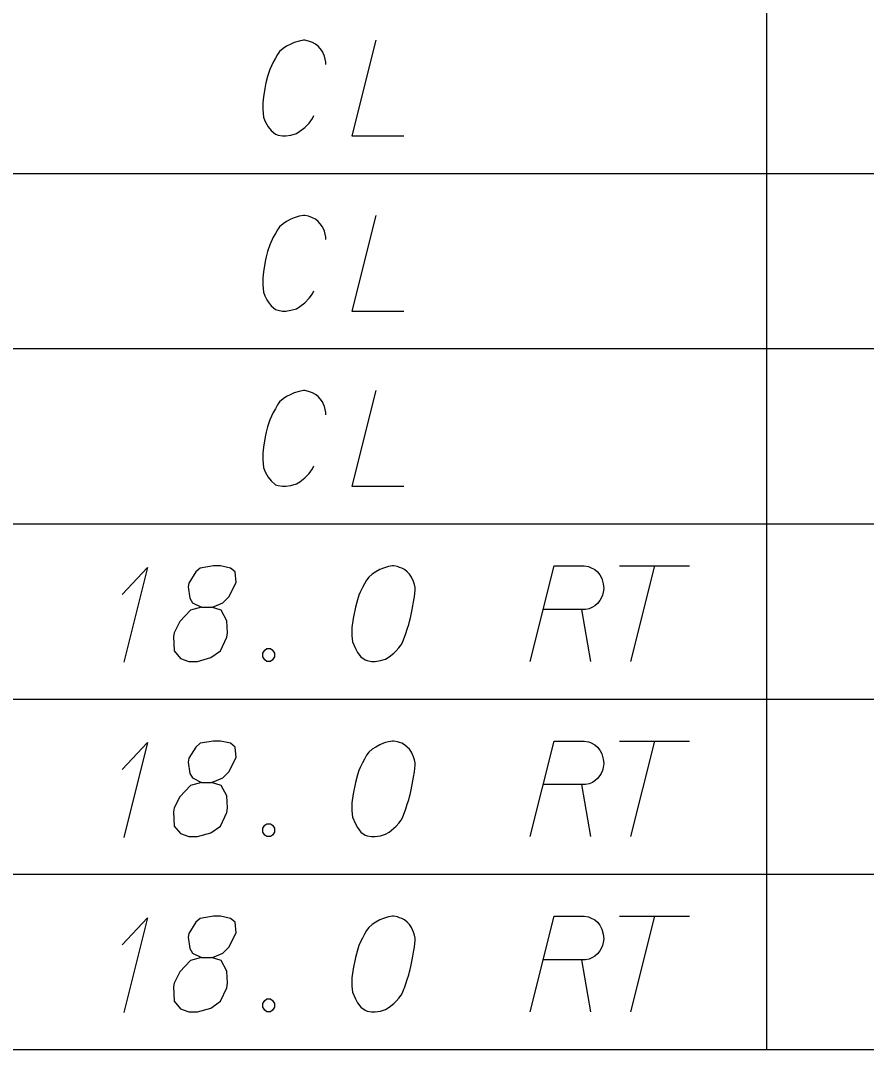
# Model space of a CAD drawing. Extents: x 2074207 to 2076812, y 516372 to 523312.
# Drawn here: x 2076303.1 to 2076345.6, y 519496.2 to 519547.9 of the extents above; entities that cross this region are included whole.
import ezdxf

# ---------------------------------------------------------------- set-up
doc = ezdxf.new("R2010")
doc.units = 0
for name, color, linetype in [('Prop DirtTable_ Soil Test Results - Outline (Major)', 7, 'Continuous'), ('Prop DirtTable_ Soil Test Results - Outline (Minor)', 7, 'Continuous'), ('Prop DirtTable_ Soil Test Results - Tx (Sample Data)', 7, 'Continuous')]:
    doc.layers.add(name, color=color, linetype=linetype)

msp = doc.modelspace()

# ---------------------------------------------------------------- linework, layer by layer
at = {"layer": 'Prop DirtTable_ Soil Test Results - Outline (Major)'}
msp.add_line((2076260.609, 519496.2), (2076811.903, 519496.2), dxfattribs=at)
at = {"layer": 'Prop DirtTable_ Soil Test Results - Outline (Minor)'}
for p, q in [((2076340.594, 519549), (2076340.594, 519540.2)), ((2076260.609, 519540.2), (2076811.903, 519540.2)), ((2076260.609, 519540.2), (2076811.903, 519540.2)), ((2076340.594, 519540.2), (2076340.594, 519531.4)), ((2076260.609, 519531.4), (2076811.903, 519531.4)), ((2076260.609, 519531.4), (2076811.903, 519531.4)), ((2076340.594, 519531.4), (2076340.594, 519522.6)), ((2076260.609, 519522.6), (2076811.903, 519522.6)), ((2076260.609, 519522.6), (2076811.903, 519522.6)), ((2076340.594, 519522.6), (2076340.594, 519513.8)), ((2076260.609, 519513.8), (2076811.903, 519513.8)), ((2076260.609, 519513.8), (2076811.903, 519513.8)), ((2076340.594, 519513.8), (2076340.594, 519505)), ((2076260.609, 519505), (2076811.903, 519505)), ((2076260.609, 519505), (2076811.903, 519505)), ((2076340.594, 519505), (2076340.594, 519496.2)), ((2076260.609, 519496.2), (2076811.903, 519496.2))]:
    msp.add_line(p, q, dxfattribs=at)
at = {"layer": 'Prop DirtTable_ Soil Test Results - Tx (Sample Data)'}
for points in [[(2076318.45, 519545.681), (2076318.45, 519545.795), (2076318.415, 519545.946), (2076318.38, 519546.097), (2076318.309, 519546.248), (2076318.274, 519546.324), (2076318.168, 519546.475), (2076318.062, 519546.589), (2076317.921, 519546.702), (2076317.78, 519546.778), (2076317.569, 519546.853), (2076317.392, 519546.891), (2076317.322, 519546.891), (2076317.11, 519546.853), (2076316.863, 519546.778), (2076316.687, 519546.702), (2076316.475, 519546.589), (2076316.299, 519546.475), (2076316.122, 519546.324), (2076316.016, 519546.173), (2076315.911, 519545.984), (2076315.805, 519545.795), (2076315.628, 519545.417), (2076315.523, 519545.077), (2076315.452, 519544.812), (2076315.417, 519544.661), (2076315.381, 519544.472), (2076315.311, 519544.056), (2076315.276, 519543.754), (2076315.276, 519543.414), (2076315.311, 519543.036), (2076315.381, 519542.847), (2076315.487, 519542.658), (2076315.558, 519542.544), (2076315.699, 519542.355), (2076315.911, 519542.167), (2076316.052, 519542.129), (2076316.263, 519542.091), (2076316.404, 519542.091), (2076316.44, 519542.091), (2076316.687, 519542.129), (2076316.969, 519542.204), (2076317.145, 519542.318), (2076317.392, 519542.507), (2076317.604, 519542.733), (2076317.78, 519542.96), (2076317.851, 519543.111)], [(2076320.955, 519546.891), (2076319.756, 519542.091), (2076322.366, 519542.091)], [(2076318.45, 519536.881), (2076318.45, 519536.995), (2076318.415, 519537.146), (2076318.38, 519537.297), (2076318.309, 519537.448), (2076318.274, 519537.524), (2076318.168, 519537.675), (2076318.062, 519537.789), (2076317.921, 519537.902), (2076317.78, 519537.978), (2076317.569, 519538.053), (2076317.392, 519538.091), (2076317.322, 519538.091), (2076317.11, 519538.053), (2076316.863, 519537.978), (2076316.687, 519537.902), (2076316.475, 519537.789), (2076316.299, 519537.675), (2076316.122, 519537.524), (2076316.016, 519537.373), (2076315.911, 519537.184), (2076315.805, 519536.995), (2076315.628, 519536.617), (2076315.523, 519536.277), (2076315.452, 519536.012), (2076315.417, 519535.861), (2076315.381, 519535.672), (2076315.311, 519535.256), (2076315.276, 519534.954), (2076315.276, 519534.614), (2076315.311, 519534.236), (2076315.381, 519534.047), (2076315.487, 519533.858), (2076315.558, 519533.744), (2076315.699, 519533.555), (2076315.911, 519533.367), (2076316.052, 519533.329), (2076316.263, 519533.291), (2076316.404, 519533.291), (2076316.44, 519533.291), (2076316.687, 519533.329), (2076316.969, 519533.404), (2076317.145, 519533.518), (2076317.392, 519533.707), (2076317.604, 519533.933), (2076317.78, 519534.16), (2076317.851, 519534.311)], [(2076320.955, 519538.091), (2076319.756, 519533.291), (2076322.366, 519533.291)], [(2076318.45, 519528.081), (2076318.45, 519528.195), (2076318.415, 519528.346), (2076318.38, 519528.497), (2076318.309, 519528.648), (2076318.274, 519528.724), (2076318.168, 519528.875), (2076318.062, 519528.989), (2076317.921, 519529.102), (2076317.78, 519529.178), (2076317.569, 519529.253), (2076317.392, 519529.291), (2076317.322, 519529.291), (2076317.11, 519529.253), (2076316.863, 519529.178), (2076316.687, 519529.102), (2076316.475, 519528.989), (2076316.299, 519528.875), (2076316.122, 519528.724), (2076316.016, 519528.573), (2076315.911, 519528.384), (2076315.805, 519528.195), (2076315.628, 519527.817), (2076315.523, 519527.477), (2076315.452, 519527.212), (2076315.417, 519527.061), (2076315.381, 519526.872), (2076315.311, 519526.456), (2076315.276, 519526.154), (2076315.276, 519525.814), (2076315.311, 519525.436), (2076315.381, 519525.247), (2076315.487, 519525.058), (2076315.558, 519524.944), (2076315.699, 519524.755), (2076315.911, 519524.567), (2076316.052, 519524.529), (2076316.263, 519524.491), (2076316.404, 519524.491), (2076316.44, 519524.491), (2076316.687, 519524.529), (2076316.969, 519524.604), (2076317.145, 519524.718), (2076317.392, 519524.907), (2076317.604, 519525.133), (2076317.78, 519525.36), (2076317.851, 519525.511)], [(2076320.955, 519529.291), (2076319.756, 519524.491), (2076322.366, 519524.491)], [(2076312.207, 519518.412), (2076312.7, 519518.412), (2076312.842, 519518.45), (2076313.265, 519518.639), (2076313.582, 519518.941), (2076313.935, 519519.659), (2076313.9, 519520.189), (2076313.653, 519520.378), (2076313.159, 519520.491), (2076312.806, 519520.491), (2076312.136, 519520.378), (2076311.924, 519520.189), (2076311.572, 519519.622), (2076311.536, 519519.433), (2076311.607, 519518.866), (2076311.748, 519518.639), (2076312.207, 519518.412), (2076311.642, 519518.261), (2076311.113, 519517.694), (2076310.831, 519517.127), (2076310.796, 519516.938), (2076310.831, 519516.22), (2076311.148, 519515.842), (2076311.572, 519515.691), (2076311.995, 519515.691), (2076312.665, 519515.88), (2076313.159, 519516.22), (2076313.477, 519516.9), (2076313.512, 519517.127), (2076313.477, 519517.732), (2076313.194, 519518.261), (2076312.7, 519518.412)], [(2076321.872, 519520.491), (2076321.802, 519520.491), (2076321.59, 519520.453), (2076321.449, 519520.415), (2076321.343, 519520.378), (2076321.167, 519520.302), (2076320.955, 519520.189), (2076320.779, 519520.075), (2076320.602, 519519.924), (2076320.496, 519519.773), (2076320.391, 519519.584), (2076320.285, 519519.395), (2076320.179, 519519.168), (2076320.108, 519519.017), (2076320.038, 519518.79), (2076319.932, 519518.412), (2076319.826, 519517.845), (2076319.756, 519517.392), (2076319.756, 519516.976), (2076319.791, 519516.674), (2076319.932, 519516.333), (2076320.038, 519516.144), (2076320.214, 519515.918), (2076320.426, 519515.767), (2076320.532, 519515.729), (2076320.743, 519515.691), (2076320.92, 519515.691), (2076321.202, 519515.729), (2076321.449, 519515.804), (2076321.625, 519515.918), (2076321.872, 519516.107), (2076321.978, 519516.22), (2076322.119, 519516.371), (2076322.225, 519516.522), (2076322.295, 519516.636), (2076322.366, 519516.825), (2076322.401, 519516.9), (2076322.472, 519517.089), (2076322.542, 519517.316), (2076322.613, 519517.543), (2076322.648, 519517.694), (2076322.683, 519517.807), (2076322.719, 519517.959), (2076322.789, 519518.299), (2076322.825, 519518.488), (2076322.86, 519518.677), (2076322.895, 519518.941), (2076322.93, 519519.281), (2076322.93, 519519.395), (2076322.895, 519519.546), (2076322.86, 519519.697), (2076322.754, 519519.924), (2076322.648, 519520.075), (2076322.542, 519520.189), (2076322.401, 519520.302), (2076322.26, 519520.378), (2076322.154, 519520.415), (2076322.049, 519520.453), (2076321.872, 519520.491)], [(2076328.716, 519515.691), (2076329.915, 519520.491), (2076331.432, 519520.491), (2076331.643, 519520.453), (2076331.749, 519520.415), (2076331.961, 519520.302), (2076332.102, 519520.189), (2076332.208, 519520.037), (2076332.314, 519519.848), (2076332.384, 519519.584), (2076332.42, 519519.357), (2076332.384, 519519.168), (2076332.349, 519519.017), (2076332.278, 519518.866), (2076332.208, 519518.752), (2076332.102, 519518.601), (2076331.961, 519518.488), (2076331.855, 519518.412), (2076331.679, 519518.337), (2076331.502, 519518.299), (2076329.386, 519518.299)], [(2076333.196, 519520.491), (2076336.723, 519520.491)], [(2076334.959, 519520.491), (2076333.76, 519515.691)], [(2076308.22, 519519.055), (2076309.49, 519520.415), (2076308.291, 519515.653)], [(2076331.291, 519518.299), (2076331.749, 519515.691)], [(2076315.487, 519516.333), (2076315.664, 519516.333), (2076315.769, 519516.258), (2076315.875, 519516.107), (2076315.875, 519515.918), (2076315.769, 519515.767), (2076315.664, 519515.691), (2076315.487, 519515.691), (2076315.381, 519515.767), (2076315.276, 519515.918), (2076315.276, 519516.107), (2076315.381, 519516.258), (2076315.487, 519516.333)], [(2076312.207, 519509.612), (2076312.7, 519509.612), (2076312.842, 519509.65), (2076313.265, 519509.839), (2076313.582, 519510.141), (2076313.935, 519510.859), (2076313.9, 519511.389), (2076313.653, 519511.578), (2076313.159, 519511.691), (2076312.806, 519511.691), (2076312.136, 519511.578), (2076311.924, 519511.389), (2076311.572, 519510.822), (2076311.536, 519510.633), (2076311.607, 519510.066), (2076311.748, 519509.839), (2076312.207, 519509.612), (2076311.642, 519509.461), (2076311.113, 519508.894), (2076310.831, 519508.327), (2076310.796, 519508.138), (2076310.831, 519507.42), (2076311.148, 519507.042), (2076311.572, 519506.891), (2076311.995, 519506.891), (2076312.665, 519507.08), (2076313.159, 519507.42), (2076313.477, 519508.1), (2076313.512, 519508.327), (2076313.477, 519508.932), (2076313.194, 519509.461), (2076312.7, 519509.612)], [(2076321.872, 519511.691), (2076321.802, 519511.691), (2076321.59, 519511.653), (2076321.449, 519511.615), (2076321.343, 519511.578), (2076321.167, 519511.502), (2076320.955, 519511.389), (2076320.779, 519511.275), (2076320.602, 519511.124), (2076320.496, 519510.973), (2076320.391, 519510.784), (2076320.285, 519510.595), (2076320.179, 519510.368), (2076320.108, 519510.217), (2076320.038, 519509.99), (2076319.932, 519509.612), (2076319.826, 519509.045), (2076319.756, 519508.592), (2076319.756, 519508.176), (2076319.791, 519507.874), (2076319.932, 519507.533), (2076320.038, 519507.344), (2076320.214, 519507.118), (2076320.426, 519506.967), (2076320.532, 519506.929), (2076320.743, 519506.891), (2076320.92, 519506.891), (2076321.202, 519506.929), (2076321.449, 519507.004), (2076321.625, 519507.118), (2076321.872, 519507.307), (2076321.978, 519507.42), (2076322.119, 519507.571), (2076322.225, 519507.722), (2076322.295, 519507.836), (2076322.366, 519508.025), (2076322.401, 519508.1), (2076322.472, 519508.289), (2076322.542, 519508.516), (2076322.613, 519508.743), (2076322.648, 519508.894), (2076322.683, 519509.007), (2076322.719, 519509.159), (2076322.789, 519509.499), (2076322.825, 519509.688), (2076322.86, 519509.877), (2076322.895, 519510.141), (2076322.93, 519510.481), (2076322.93, 519510.595), (2076322.895, 519510.746), (2076322.86, 519510.897), (2076322.754, 519511.124), (2076322.648, 519511.275), (2076322.542, 519511.389), (2076322.401, 519511.502), (2076322.26, 519511.578), (2076322.154, 519511.615), (2076322.049, 519511.653), (2076321.872, 519511.691)], [(2076328.716, 519506.891), (2076329.915, 519511.691), (2076331.432, 519511.691), (2076331.643, 519511.653), (2076331.749, 519511.615), (2076331.961, 519511.502), (2076332.102, 519511.389), (2076332.208, 519511.237), (2076332.314, 519511.048), (2076332.384, 519510.784), (2076332.42, 519510.557), (2076332.384, 519510.368), (2076332.349, 519510.217), (2076332.278, 519510.066), (2076332.208, 519509.952), (2076332.102, 519509.801), (2076331.961, 519509.688), (2076331.855, 519509.612), (2076331.679, 519509.537), (2076331.502, 519509.499), (2076329.386, 519509.499)], [(2076333.196, 519511.691), (2076336.723, 519511.691)], [(2076334.959, 519511.691), (2076333.76, 519506.891)], [(2076308.22, 519510.255), (2076309.49, 519511.615), (2076308.291, 519506.853)], [(2076331.291, 519509.499), (2076331.749, 519506.891)], [(2076315.487, 519507.533), (2076315.664, 519507.533), (2076315.769, 519507.458), (2076315.875, 519507.307), (2076315.875, 519507.118), (2076315.769, 519506.967), (2076315.664, 519506.891), (2076315.487, 519506.891), (2076315.381, 519506.967), (2076315.276, 519507.118), (2076315.276, 519507.307), (2076315.381, 519507.458), (2076315.487, 519507.533)], [(2076312.207, 519500.812), (2076312.7, 519500.812), (2076312.842, 519500.85), (2076313.265, 519501.039), (2076313.582, 519501.341), (2076313.935, 519502.059), (2076313.9, 519502.589), (2076313.653, 519502.778), (2076313.159, 519502.891), (2076312.806, 519502.891), (2076312.136, 519502.778), (2076311.924, 519502.589), (2076311.572, 519502.022), (2076311.536, 519501.833), (2076311.607, 519501.266), (2076311.748, 519501.039), (2076312.207, 519500.812), (2076311.642, 519500.661), (2076311.113, 519500.094), (2076310.831, 519499.527), (2076310.796, 519499.338), (2076310.831, 519498.62), (2076311.148, 519498.242), (2076311.572, 519498.091), (2076311.995, 519498.091), (2076312.665, 519498.28), (2076313.159, 519498.62), (2076313.477, 519499.3), (2076313.512, 519499.527), (2076313.477, 519500.132), (2076313.194, 519500.661), (2076312.7, 519500.812)], [(2076321.872, 519502.891), (2076321.802, 519502.891), (2076321.59, 519502.853), (2076321.449, 519502.815), (2076321.343, 519502.778), (2076321.167, 519502.702), (2076320.955, 519502.589), (2076320.779, 519502.475), (2076320.602, 519502.324), (2076320.496, 519502.173), (2076320.391, 519501.984), (2076320.285, 519501.795), (2076320.179, 519501.568), (2076320.108, 519501.417), (2076320.038, 519501.19), (2076319.932, 519500.812), (2076319.826, 519500.245), (2076319.756, 519499.792), (2076319.756, 519499.376), (2076319.791, 519499.074), (2076319.932, 519498.733), (2076320.038, 519498.544), (2076320.214, 519498.318), (2076320.426, 519498.167), (2076320.532, 519498.129), (2076320.743, 519498.091), (2076320.92, 519498.091), (2076321.202, 519498.129), (2076321.449, 519498.204), (2076321.625, 519498.318), (2076321.872, 519498.507), (2076321.978, 519498.62), (2076322.119, 519498.771), (2076322.225, 519498.922), (2076322.295, 519499.036), (2076322.366, 519499.225), (2076322.401, 519499.3), (2076322.472, 519499.489), (2076322.542, 519499.716), (2076322.613, 519499.943), (2076322.648, 519500.094), (2076322.683, 519500.207), (2076322.719, 519500.359), (2076322.789, 519500.699), (2076322.825, 519500.888), (2076322.86, 519501.077), (2076322.895, 519501.341), (2076322.93, 519501.681), (2076322.93, 519501.795), (2076322.895, 519501.946), (2076322.86, 519502.097), (2076322.754, 519502.324), (2076322.648, 519502.475), (2076322.542, 519502.589), (2076322.401, 519502.702), (2076322.26, 519502.778), (2076322.154, 519502.815), (2076322.049, 519502.853), (2076321.872, 519502.891)], [(2076328.716, 519498.091), (2076329.915, 519502.891), (2076331.432, 519502.891), (2076331.643, 519502.853), (2076331.749, 519502.815), (2076331.961, 519502.702), (2076332.102, 519502.589), (2076332.208, 519502.437), (2076332.314, 519502.248), (2076332.384, 519501.984), (2076332.42, 519501.757), (2076332.384, 519501.568), (2076332.349, 519501.417), (2076332.278, 519501.266), (2076332.208, 519501.152), (2076332.102, 519501.001), (2076331.961, 519500.888), (2076331.855, 519500.812), (2076331.679, 519500.737), (2076331.502, 519500.699), (2076329.386, 519500.699)], [(2076333.196, 519502.891), (2076336.723, 519502.891)], [(2076334.959, 519502.891), (2076333.76, 519498.091)], [(2076308.22, 519501.455), (2076309.49, 519502.815), (2076308.291, 519498.053)], [(2076331.291, 519500.699), (2076331.749, 519498.091)], [(2076315.487, 519498.733), (2076315.664, 519498.733), (2076315.769, 519498.658), (2076315.875, 519498.507), (2076315.875, 519498.318), (2076315.769, 519498.167), (2076315.664, 519498.091), (2076315.487, 519498.091), (2076315.381, 519498.167), (2076315.276, 519498.318), (2076315.276, 519498.507), (2076315.381, 519498.658), (2076315.487, 519498.733)]]:
    msp.add_lwpolyline(points, dxfattribs=at)

doc.saveas('drawing.dxf')
